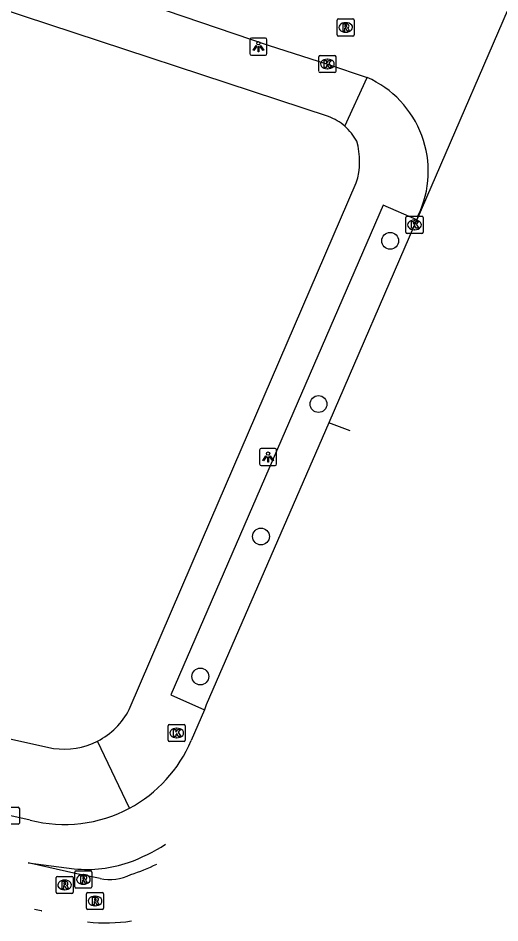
# Model space of a CAD drawing. Extents: x 162812 to 163818, y 381639 to 382470.
# Drawn here: x 163619.1 to 163647.2, y 381727.6 to 381780.4 of the extents above; entities that cross this region are included whole.
import ezdxf

# ---------------------------------------------------------------- set-up
doc = ezdxf.new("R2010")
doc.units = 0
for name, color, linetype in [('IMGEO_Boom', 7, 'Continuous'), ('IMGEO_Kolk', 7, 'Continuous'), ('IMGEO_Lichtpunt', 7, 'Continuous'), ('IMGEO_Rijbaan_lokaal_open', 7, 'Continuous'), ('IMGEO_Rioolput', 7, 'Continuous'), ('IMGEO_Voetpad_open', 7, 'Continuous')]:
    doc.layers.add(name, color=color, linetype=linetype)

msp = doc.modelspace()

# ---------------------------------------------------------------- linework, layer by layer
at = {"layer": 'IMGEO_Boom'}
for centre in [(163640.766, 381767.39), (163636.585, 381757.875), (163633.235, 381750.155), (163629.701, 381741.992)]:
    msp.add_circle(centre, 0.489, dxfattribs=at)
at = {"layer": 'IMGEO_Kolk'}
for p, q in [((163636.606, 381777.271), (163636.606, 381778.123)), ((163636.681, 381778.197), (163637.533, 381778.197)), ((163637.607, 381778.123), (163637.607, 381777.271)), ((163637.094, 381777.977), (163637.119, 381777.977)), ((163637.533, 381777.197), (163636.681, 381777.197)), ((163637.117, 381777.417), (163637.092, 381777.417)), ((163641.681, 381767.893), (163641.681, 381768.745)), ((163641.756, 381768.819), (163642.608, 381768.819)), ((163642.169, 381768.599), (163642.194, 381768.599)), ((163642.682, 381768.745), (163642.682, 381767.893)), ((163642.608, 381767.819), (163641.756, 381767.819)), ((163642.192, 381768.039), (163642.167, 381768.039)), ((163627.823, 381738.272), (163627.823, 381739.124)), ((163627.898, 381739.198), (163628.75, 381739.198)), ((163628.824, 381739.124), (163628.824, 381738.272)), ((163628.311, 381738.978), (163628.336, 381738.978)), ((163628.75, 381738.198), (163627.898, 381738.198)), ((163628.334, 381738.418), (163628.309, 381738.418)), ((163618.229, 381734.374), (163619.081, 381734.374)), ((163619.155, 381734.3), (163619.155, 381733.448)), ((163619.081, 381733.374), (163618.229, 381733.374))]:
    msp.add_line(p, q, dxfattribs=at)
for points in [[(163636.606, 381777.271), (163636.606, 381778.123)], [(163636.681, 381778.197), (163637.533, 381778.197)], [(163637.607, 381778.123), (163637.607, 381777.271)], [(163636.927, 381777.897), (163637.05, 381777.897), (163637.05, 381777.746), (163637.18, 381777.897), (163637.344, 381777.897), (163637.198, 381777.746), (163637.351, 381777.497), (163637.199, 381777.497), (163637.114, 381777.661), (163637.05, 381777.594), (163637.05, 381777.497), (163636.927, 381777.497), (163636.927, 381777.897)], [(163637.533, 381777.197), (163636.681, 381777.197)], [(163641.681, 381767.893), (163641.681, 381768.745)], [(163641.756, 381768.819), (163642.608, 381768.819)], [(163642.682, 381768.745), (163642.682, 381767.893)], [(163642.002, 381768.519), (163642.125, 381768.519), (163642.125, 381768.368), (163642.255, 381768.519), (163642.419, 381768.519), (163642.273, 381768.368), (163642.426, 381768.119), (163642.274, 381768.119), (163642.189, 381768.283), (163642.125, 381768.216), (163642.125, 381768.119), (163642.002, 381768.119), (163642.002, 381768.519)], [(163642.608, 381767.819), (163641.756, 381767.819)], [(163627.823, 381738.272), (163627.823, 381739.124)], [(163627.898, 381739.198), (163628.75, 381739.198)], [(163628.824, 381739.124), (163628.824, 381738.272)], [(163628.144, 381738.898), (163628.267, 381738.898), (163628.267, 381738.747), (163628.397, 381738.898), (163628.561, 381738.898), (163628.415, 381738.747), (163628.568, 381738.498), (163628.416, 381738.498), (163628.331, 381738.662), (163628.267, 381738.595), (163628.267, 381738.498), (163628.144, 381738.498), (163628.144, 381738.898)], [(163628.75, 381738.198), (163627.898, 381738.198)], [(163618.229, 381734.374), (163619.081, 381734.374)], [(163619.155, 381734.3), (163619.155, 381733.448)], [(163619.081, 381733.374), (163618.229, 381733.374)]]:
    msp.add_lwpolyline(points, dxfattribs=at)
for centre, start, end in [((163636.683, 381778.121), 91.552, 178.448), ((163636.683, 381778.121), 91.552, 178.448), ((163637.531, 381778.121), 1.552, 88.448), ((163637.531, 381778.121), 1.552, 88.448), ((163636.683, 381777.273), 181.552, 268.448), ((163636.683, 381777.273), 181.552, 268.448), ((163637.531, 381777.273), 271.552, 358.448), ((163637.531, 381777.273), 271.552, 358.448), ((163641.758, 381768.743), 91.552, 178.448), ((163641.758, 381768.743), 91.552, 178.448), ((163642.606, 381768.743), 1.552, 88.448), ((163642.606, 381768.743), 1.552, 88.448), ((163641.758, 381767.895), 181.552, 268.448), ((163641.758, 381767.895), 181.552, 268.448), ((163642.606, 381767.895), 271.552, 358.448), ((163642.606, 381767.895), 271.552, 358.448), ((163627.9, 381739.122), 91.552, 178.448), ((163627.9, 381739.122), 91.552, 178.448), ((163628.748, 381739.122), 1.552, 88.448), ((163628.748, 381739.122), 1.552, 88.448), ((163627.9, 381738.274), 181.552, 268.448), ((163627.9, 381738.274), 181.552, 268.448), ((163628.748, 381738.274), 271.552, 358.448), ((163628.748, 381738.274), 271.552, 358.448), ((163619.079, 381734.298), 1.552, 88.448), ((163619.079, 381734.298), 1.552, 88.448), ((163619.079, 381733.45), 271.552, 358.448), ((163619.079, 381733.45), 271.552, 358.448)]:
    msp.add_arc(centre, 0.0765, start, end, dxfattribs=at)
for centre, major_axis, ratio, start_param, end_param in [((163637.093, 381777.697), (-0.387, 0.002), 0.722429, 4.712389, 7.853982), ((163637.118, 381777.697), (-0.39, 0.002), 0.717154, 1.570796, 4.712389), ((163642.168, 381768.319), (-0.387, 0.002), 0.722429, 4.712389, 7.853982), ((163642.193, 381768.319), (-0.39, 0.002), 0.717154, 1.570796, 4.712389), ((163628.31, 381738.698), (-0.387, 0.002), 0.722429, 4.712389, 7.853982), ((163628.335, 381738.698), (-0.39, 0.002), 0.717154, 1.570796, 4.712389)]:
    msp.add_ellipse(centre, major_axis=major_axis, ratio=ratio, start_param=start_param, end_param=end_param, dxfattribs=at)
at = {"layer": 'IMGEO_Lichtpunt'}
for p, q in [((163633.489, 381779.204), (163632.681, 381779.204)), ((163633.489, 381779.204), (163632.681, 381779.204)), ((163632.587, 381779.109), (163632.587, 381778.302)), ((163632.587, 381779.109), (163632.587, 381778.302)), ((163633.583, 381778.302), (163633.583, 381779.109)), ((163633.583, 381778.302), (163633.583, 381779.109)), ((163632.681, 381778.208), (163633.489, 381778.208)), ((163632.681, 381778.208), (163633.489, 381778.208)), ((163633.152, 381755.189), (163633.152, 381754.382)), ((163633.152, 381755.189), (163633.152, 381754.382)), ((163634.054, 381755.284), (163633.246, 381755.284)), ((163634.054, 381755.284), (163633.246, 381755.284)), ((163634.148, 381754.382), (163634.148, 381755.189)), ((163634.148, 381754.382), (163634.148, 381755.189)), ((163633.246, 381754.288), (163634.054, 381754.288)), ((163633.246, 381754.288), (163634.054, 381754.288))]:
    msp.add_line(p, q, dxfattribs=at)
for points in [[(163632.961, 381778.773), (163633, 381778.745), (163632.812, 381778.483), (163632.774, 381778.51), (163632.961, 381778.773)], [(163633.063, 381778.725), (163633.11, 381778.725), (163633.11, 381778.403), (163633.063, 381778.403), (163633.063, 381778.725)], [(163633.173, 381778.745), (163633.211, 381778.772), (163633.398, 381778.51), (163633.359, 381778.482), (163633.173, 381778.745)], [(163633.526, 381754.853), (163633.565, 381754.825), (163633.377, 381754.563), (163633.339, 381754.59), (163633.526, 381754.853)], [(163633.628, 381754.805), (163633.675, 381754.805), (163633.675, 381754.483), (163633.628, 381754.483), (163633.628, 381754.805)], [(163633.738, 381754.825), (163633.776, 381754.852), (163633.963, 381754.59), (163633.924, 381754.562), (163633.738, 381754.825)]]:
    msp.add_lwpolyline(points, dxfattribs=at)
for centre in [(163633.086, 381778.907), (163633.651, 381754.987)]:
    msp.add_circle(centre, 0.0994, dxfattribs=at)
for centre, start, end in [((163632.681, 381779.109), 90, 180), ((163632.681, 381779.109), 90, 180), ((163633.489, 381779.109), 0, 90), ((163633.489, 381779.109), 0, 90), ((163632.681, 381778.302), 180, 270), ((163632.681, 381778.302), 180, 270), ((163633.489, 381778.302), 270, 0), ((163633.489, 381778.302), 270, 360), ((163633.246, 381755.189), 90, 180), ((163633.246, 381755.189), 90, 180), ((163634.054, 381755.189), 0, 90), ((163634.054, 381755.189), 0, 90), ((163633.246, 381754.382), 180, 270), ((163633.246, 381754.382), 180, 270), ((163634.054, 381754.382), 270, 0), ((163634.054, 381754.382), 270, 360)]:
    msp.add_arc(centre, 0.0946, start, end, dxfattribs=at)
at = {"layer": 'IMGEO_Rijbaan_lokaal_open'}
for points in [[(163605.983, 381788.269), (163626.738, 381781.138), (163633.654, 381778.796), (163637.107, 381777.697), (163639.414, 381776.915)], [(163648.708, 381783.399), (163642.318, 381768.607)], [(163642.318, 381768.607), (163642.182, 381768.319), (163637.18, 381756.783)], [(163642.403, 381768.873), (163642.318, 381768.607)], [(163637.18, 381756.783), (163630.048, 381740.336), (163629.939, 381740.05)], [(163638.435, 381756.318), (163637.18, 381756.783)], [(163629.939, 381740.05), (163629.168, 381738.263)], [(163619.782, 381733.618), (163618.655, 381733.874), (163618.438, 381733.915)], [(163623.858, 381730.225), (163622.513, 381730.482), (163619.663, 381731.122), (163622.356, 381730.78)], [(163620.03, 381728.437), (163620.434, 381728.344)]]:
    msp.add_lwpolyline(points, dxfattribs=at)
for centre, radius, start, end in [((163637.009, 381771.445), 5.976, 334.5097, 66.2679), ((163621.787, 381741.373), 8.01, 298.1697, 337.1532), ((163621.787, 381741.372), 8.008, 255.504, 298.1753), ((163621.824, 381741.397), 10.894, 289.8126, 302.5184), ((163623.086, 381738.264), 7.519, 264.4293, 288.8557), ((163622.439, 381740.59), 10.638, 287.5331, 296.3806), ((163624.437, 381732.871), 2.708, 257.6486, 296.4593), ((163624.18, 381737.781), 10.154, 248.3498, 248.5761), ((163624.18, 381737.781), 10.154, 264.0925, 278.523)]:
    msp.add_arc(centre, radius, start, end, dxfattribs=at)
at = {"layer": 'IMGEO_Rioolput'}
for p, q in [((163637.67, 381779.402), (163637.67, 381780.254)), ((163637.745, 381780.328), (163638.597, 381780.328)), ((163638.671, 381780.254), (163638.671, 381779.402)), ((163638.158, 381780.108), (163638.183, 381780.108)), ((163638.597, 381779.328), (163637.745, 381779.328)), ((163638.181, 381779.548), (163638.156, 381779.548)), ((163622.461, 381730.661), (163623.313, 381730.661)), ((163621.293, 381729.414), (163621.293, 381730.266)), ((163621.368, 381730.34), (163622.22, 381730.34)), ((163621.781, 381730.12), (163621.806, 381730.12)), ((163622.294, 381730.266), (163622.294, 381729.414)), ((163622.386, 381729.735), (163622.386, 381730.587)), ((163622.874, 381730.441), (163622.899, 381730.441)), ((163623.387, 381730.587), (163623.387, 381729.735)), ((163621.804, 381729.56), (163621.779, 381729.56)), ((163623.313, 381729.661), (163622.461, 381729.661)), ((163622.897, 381729.881), (163622.872, 381729.881)), ((163622.22, 381729.34), (163621.368, 381729.34)), ((163623.065, 381728.48), (163623.065, 381729.332)), ((163623.14, 381729.406), (163623.992, 381729.406)), ((163623.553, 381729.186), (163623.578, 381729.186)), ((163624.066, 381729.332), (163624.066, 381728.48)), ((163623.576, 381728.626), (163623.551, 381728.626)), ((163623.992, 381728.406), (163623.14, 381728.406))]:
    msp.add_line(p, q, dxfattribs=at)
for points in [[(163637.67, 381779.402), (163637.67, 381780.254)], [(163637.745, 381780.328), (163638.597, 381780.328)], [(163638.671, 381780.254), (163638.671, 381779.402)], [(163638.259, 381780.026), (163638.007, 381780.028), (163638.007, 381779.628)], [(163638.007, 381779.628), (163638.131, 381779.628), (163638.131, 381779.79), (163638.142, 381779.79)], [(163638.185, 381779.947), (163638.131, 381779.947), (163638.131, 381779.866)], [(163638.131, 381779.866), (163638.183, 381779.866)], [(163638.189, 381779.761), (163638.26, 381779.628), (163638.4, 381779.628), (163638.335, 381779.754)], [(163638.597, 381779.328), (163637.745, 381779.328)], [(163622.461, 381730.661), (163623.313, 381730.661)], [(163621.293, 381729.414), (163621.293, 381730.266)], [(163621.368, 381730.34), (163622.22, 381730.34)], [(163622.294, 381730.266), (163622.294, 381729.414)], [(163622.386, 381729.735), (163622.386, 381730.587)], [(163622.975, 381730.359), (163622.723, 381730.361), (163622.723, 381729.961)], [(163622.723, 381729.961), (163622.847, 381729.961), (163622.847, 381730.123), (163622.858, 381730.123)], [(163622.901, 381730.28), (163622.847, 381730.28), (163622.847, 381730.199)], [(163622.847, 381730.199), (163622.899, 381730.199)], [(163622.905, 381730.094), (163622.976, 381729.961), (163623.116, 381729.961), (163623.051, 381730.087)], [(163623.387, 381730.587), (163623.387, 381729.735)], [(163621.882, 381730.038), (163621.63, 381730.04), (163621.63, 381729.64)], [(163621.63, 381729.64), (163621.754, 381729.64), (163621.754, 381729.802), (163621.765, 381729.802)], [(163621.808, 381729.959), (163621.754, 381729.959), (163621.754, 381729.878)], [(163621.754, 381729.878), (163621.806, 381729.878)], [(163621.812, 381729.773), (163621.883, 381729.64), (163622.023, 381729.64), (163621.958, 381729.766)], [(163623.313, 381729.661), (163622.461, 381729.661)], [(163622.22, 381729.34), (163621.368, 381729.34)], [(163623.065, 381728.48), (163623.065, 381729.332)], [(163623.14, 381729.406), (163623.992, 381729.406)], [(163623.654, 381729.104), (163623.402, 381729.106), (163623.402, 381728.706)], [(163623.58, 381729.025), (163623.526, 381729.025), (163623.526, 381728.944)], [(163624.066, 381729.332), (163624.066, 381728.48)], [(163623.402, 381728.706), (163623.526, 381728.706), (163623.526, 381728.868), (163623.537, 381728.868)], [(163623.526, 381728.944), (163623.578, 381728.944)], [(163623.584, 381728.839), (163623.655, 381728.706), (163623.795, 381728.706), (163623.73, 381728.832)], [(163623.992, 381728.406), (163623.14, 381728.406)]]:
    msp.add_lwpolyline(points, dxfattribs=at)
for centre, radius, start, end in [((163637.747, 381780.252), 0.0765, 91.552, 178.448), ((163637.747, 381780.252), 0.0765, 91.552, 178.448), ((163638.595, 381780.252), 0.0765, 1.552, 88.448), ((163638.595, 381780.252), 0.0765, 1.552, 88.448), ((163638.141, 381779.737), 0.0533, 26.0293, 88.6989), ((163638.167, 381780.055), 0.19, 274.7715, 282.9687), ((163638.191, 381779.851), 0.0964, 77.0061, 93.1865), ((163638.205, 381779.908), 0.0378, 276.6634, 79.6772), ((163638.258, 381779.916), 0.109, 350.3612, 89.416), ((163638.256, 381779.916), 0.112, 277.5842, 350.9817), ((163638.24, 381779.701), 0.108, 29.5134, 73.7905), ((163637.747, 381779.404), 0.0765, 181.552, 268.448), ((163637.747, 381779.404), 0.0765, 181.552, 268.448), ((163638.595, 381779.404), 0.0765, 271.552, 358.448), ((163638.595, 381779.404), 0.0765, 271.552, 358.448), ((163622.463, 381730.585), 0.0765, 91.552, 178.448), ((163622.463, 381730.585), 0.0765, 91.552, 178.448), ((163623.311, 381730.585), 0.0765, 1.552, 88.448), ((163623.311, 381730.585), 0.0765, 1.552, 88.448), ((163621.37, 381730.264), 0.0765, 91.552, 178.448), ((163621.37, 381730.264), 0.0765, 91.552, 178.448), ((163622.218, 381730.264), 0.0765, 1.552, 88.448), ((163622.218, 381730.264), 0.0765, 1.552, 88.448), ((163622.857, 381730.07), 0.0533, 26.0293, 88.6989), ((163622.883, 381730.388), 0.19, 274.7715, 282.9687), ((163622.907, 381730.184), 0.0964, 77.0061, 93.1865), ((163622.921, 381730.241), 0.0378, 276.6634, 79.6772), ((163622.974, 381730.249), 0.109, 350.3612, 89.416), ((163622.972, 381730.249), 0.112, 277.5842, 350.9817), ((163622.956, 381730.034), 0.108, 29.5134, 73.7905), ((163621.764, 381729.749), 0.0533, 26.0293, 88.6989), ((163621.79, 381730.067), 0.19, 274.7715, 282.9687), ((163621.814, 381729.863), 0.0964, 77.0061, 93.1865), ((163621.828, 381729.92), 0.0378, 276.6634, 79.6772), ((163621.881, 381729.928), 0.109, 350.3612, 89.416), ((163621.879, 381729.928), 0.112, 277.5842, 350.9817), ((163621.863, 381729.713), 0.108, 29.5134, 73.7905), ((163622.463, 381729.737), 0.0765, 181.552, 268.448), ((163622.463, 381729.737), 0.0765, 181.552, 268.448), ((163623.311, 381729.737), 0.0765, 271.552, 358.448), ((163623.311, 381729.737), 0.0765, 271.552, 358.448), ((163621.37, 381729.416), 0.0765, 181.552, 268.448), ((163621.37, 381729.416), 0.0765, 181.552, 268.448), ((163622.218, 381729.416), 0.0765, 271.552, 358.448), ((163622.218, 381729.416), 0.0765, 271.552, 358.448), ((163623.142, 381729.33), 0.0765, 91.552, 178.448), ((163623.142, 381729.33), 0.0765, 91.552, 178.448), ((163623.586, 381728.929), 0.0964, 77.0061, 93.1865), ((163623.653, 381728.994), 0.109, 350.3612, 89.416), ((163623.99, 381729.33), 0.0765, 1.552, 88.448), ((163623.99, 381729.33), 0.0765, 1.552, 88.448), ((163623.536, 381728.815), 0.0533, 26.0293, 88.6989), ((163623.562, 381729.133), 0.19, 274.7715, 282.9687), ((163623.6, 381728.986), 0.0378, 276.6634, 79.6772), ((163623.651, 381728.994), 0.112, 277.5842, 350.9817), ((163623.635, 381728.779), 0.108, 29.5134, 73.7905), ((163623.142, 381728.482), 0.0765, 181.552, 268.448), ((163623.142, 381728.482), 0.0765, 181.552, 268.448), ((163623.99, 381728.482), 0.0765, 271.552, 358.448), ((163623.99, 381728.482), 0.0765, 271.552, 358.448)]:
    msp.add_arc(centre, radius, start, end, dxfattribs=at)
for centre, major_axis, ratio, start_param, end_param in [((163638.157, 381779.828), (-0.387, 0.002), 0.722429, 4.712389, 7.853982), ((163638.182, 381779.828), (-0.39, 0.002), 0.717154, 1.570796, 4.712389), ((163621.78, 381729.84), (-0.387, 0.002), 0.722429, 4.712389, 7.853982), ((163621.805, 381729.84), (-0.39, 0.002), 0.717154, 1.570796, 4.712389), ((163622.873, 381730.161), (-0.387, 0.002), 0.722429, 4.712389, 7.853982), ((163622.898, 381730.161), (-0.39, 0.002), 0.717154, 1.570796, 4.712389), ((163623.552, 381728.906), (-0.387, 0.002), 0.722429, 4.712389, 7.853982), ((163623.577, 381728.906), (-0.39, 0.002), 0.717154, 1.570796, 4.712389)]:
    msp.add_ellipse(centre, major_axis=major_axis, ratio=ratio, start_param=start_param, end_param=end_param, dxfattribs=at)
at = {"layer": 'IMGEO_Voetpad_open'}
for points in [[(163637.177, 381774.637), (163617.902, 381780.975), (163603.532, 381785.876)], [(163638.124, 381774.067), (163639.414, 381776.915)], [(163625.553, 381740.068), (163629.835, 381750), (163638.787, 381770.763)], [(163642.318, 381768.607), (163640.362, 381769.463), (163627.98, 381740.931), (163629.939, 381740.05)], [(163586.254, 381746.19), (163590.638, 381744.904), (163602.925, 381741.828), (163621.14, 381737.802)], [(163625.568, 381734.312), (163623.711, 381738.226)]]:
    msp.add_lwpolyline(points, dxfattribs=at)
for centre, radius, start, end in [((163636.06, 381771.71), 3.133, 48.795, 69.1175), ((163636.093, 381771.744), 3.086, 28.2202, 48.8402), ((163634.902, 381772.023), 4.084, 342.03, 16.796), ((163621.759, 381742.02), 4.267, 297.2273, 332.7727), ((163621.768, 381742.003), 4.247, 261.5016, 297.2279)]:
    msp.add_arc(centre, radius, start, end, dxfattribs=at)

doc.saveas('drawing.dxf')
